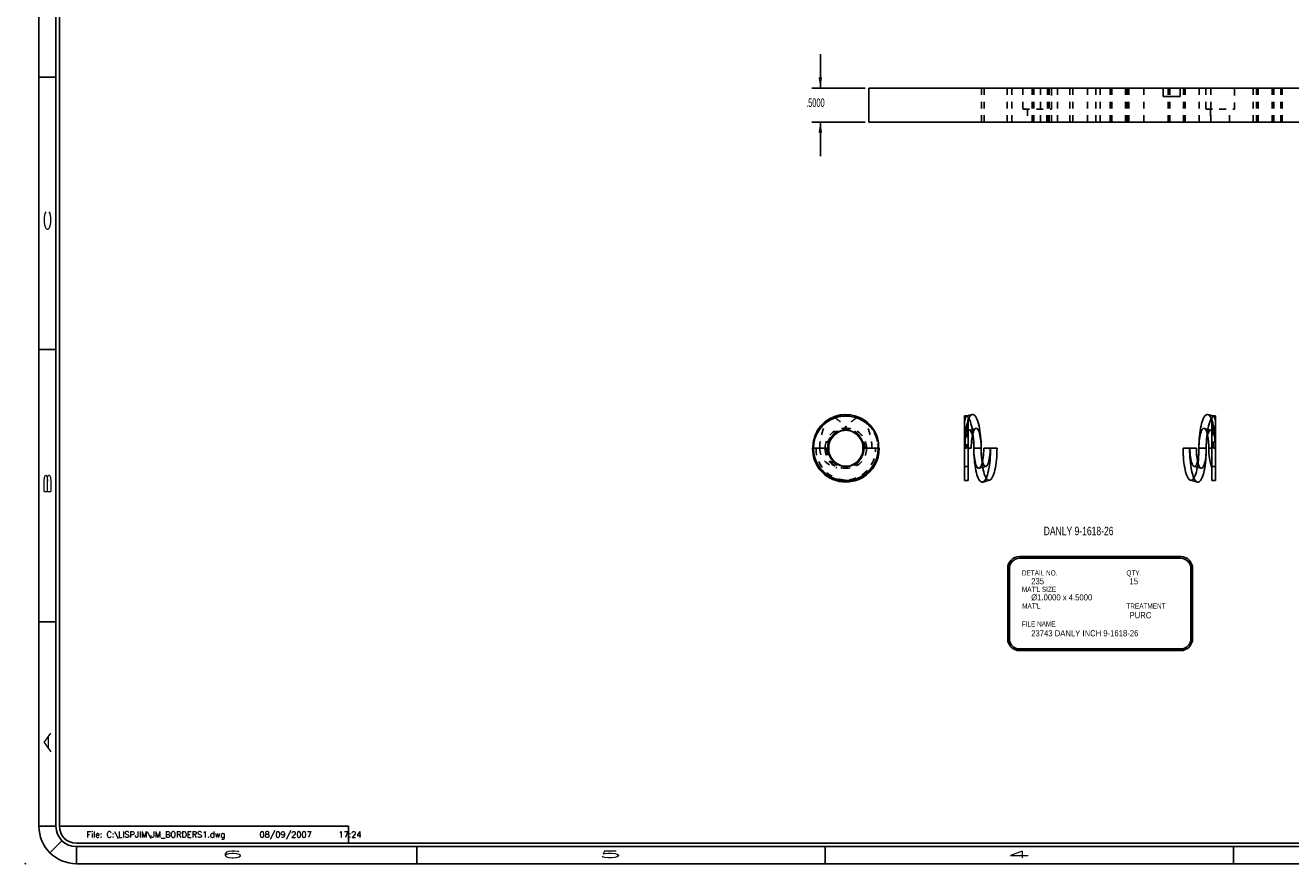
# Model space of a CAD drawing. Header units: inches. Extents: x 1802 to 2468, y -208 to -72.
# Tile 417 of 595: x 2194 to 2213, y -158 to -145. Entities that reach past the tile are written whole.
import ezdxf

# ---------------------------------------------------------------- set-up
doc = ezdxf.new("R2010")
doc.units = ezdxf.units.IN
doc.header["$LTSCALE"] = 0.5
doc.header["$MEASUREMENT"] = 0
doc.linetypes.add('HIDDEN', pattern=[0.225, 0.15, -0.075])
for name, color, linetype in [('SID-M-D', 42, 'Continuous'), ('SID-M-H', 4, 'HIDDEN'), ('SID-M-M', 233, 'Continuous'), ('SID-M-S', 105, 'Continuous')]:
    doc.layers.add(name, color=color, linetype=linetype)
doc.styles.add('DM_AUTO_PLOT_UPDATE', font='ROMANS.SHX')
doc.styles.add('R', font='ROMAND.SHX')
doc.styles.add('SLDTEXTSTYLE0', font='TXT', dxfattribs={"width": 0.595745})

# ---------------------------------------------------------------- blocks, each defined once
blk = doc.blocks.new('*U9')
at = {"layer": 'SID-M-D'}
blk.add_point((-34.75, -0.55), dxfattribs=at)
at = {"layer": 'SID-M-S'}
for p, q in [((-34.55, 22), (-34.55, 0)), ((-34.3, 22), (-34.3, 0)), ((-34.25, 22), (-34.25, 0)), ((-34.55, 11), (-34.3, 11)), ((-34.55, 7), (-34.3, 7)), ((-34.55, 3), (-34.3, 3)), ((-34.3, 0), (-34.55, 0)), ((-34.25, 0), (-30, 0)), ((-30, 0), (-30, -0.25)), ((-34.212, -0.212), (-34.389, -0.389)), ((-34, -0.25), (0, -0.25)), ((-34, -0.3), (0, -0.3)), ((-34, -0.3), (-34, -0.55)), ((-29, -0.3), (-29, -0.55)), ((-23, -0.3), (-23, -0.55)), ((-17, -0.3), (-17, -0.55)), ((-34, -0.55), (0, -0.55))]:
    blk.add_line(p, q, dxfattribs=at)
for radius in [0.55, 0.3, 0.25]:
    blk.add_arc((-34, 0), radius, 180, 270, dxfattribs=at)
at = {"layer": 'SID-M-D', "style": 'R', "width": 4}
for s, p in [('C', (-34.374, 8.715)), ('B', (-34.374, 4.846)), ('A', (-34.374, 1.074))]:
    blk.add_text(s, height=0.1, rotation=90, dxfattribs=at).set_placement(p)
for s, p in [('6', (-31.882, -0.464)), ('5', (-26.327, -0.464)), ('4', (-20.327, -0.464))]:
    blk.add_text(s, height=0.1, dxfattribs=at).set_placement(p)

msp = doc.modelspace()

# ---------------------------------------------------------------- linework, layer by layer
at = {"layer": 'SID-M-D'}
for p, q in [((2205.83772, -146.25627), (2205.83772, -145.75627)), ((2206.49779, -146.25627), (2205.71272, -146.25627)), ((2206.49779, -146.75627), (2205.71272, -146.75627)), ((2205.83772, -146.75627), (2205.83772, -147.25627))]:
    msp.add_line(p, q, dxfattribs=at)
for points in [[(2205.83772, -146.25627), (2205.86372, -146.10027), (2205.81172, -146.10027)], [(2205.83772, -146.75627), (2205.81172, -146.91227), (2205.86372, -146.91227)]]:
    msp.add_solid(points, dxfattribs=at)
at = {"layer": 'SID-M-H'}
for p, q in [((2208.20399, -146.25627), (2208.20399, -146.75627)), ((2208.24479, -146.25627), (2208.24479, -146.75627)), ((2208.58399, -146.75627), (2208.58399, -146.25627)), ((2208.65079, -146.75627), (2208.65079, -146.25627)), ((2208.81179, -146.25627), (2208.81179, -146.56627)), ((2208.94779, -146.25627), (2208.94779, -146.75627)), ((2208.97229, -146.25627), (2208.97229, -146.75627)), ((2209.07434, -146.25627), (2209.07434, -146.75627)), ((2209.17329, -146.75627), (2209.17329, -146.25627)), ((2209.19779, -146.75627), (2209.19779, -146.25627)), ((2209.23229, -146.25627), (2209.23229, -146.75627)), ((2209.23379, -146.56627), (2209.23379, -146.25627)), ((2209.32434, -146.25627), (2209.32434, -146.75627)), ((2209.50399, -146.25627), (2209.50399, -146.75627)), ((2209.54479, -146.25627), (2209.54479, -146.75627)), ((2209.76329, -146.75627), (2209.76329, -146.25627)), ((2209.88399, -146.75627), (2209.88399, -146.25627)), ((2209.95079, -146.75627), (2209.95079, -146.25627)), ((2210.09779, -146.25627), (2210.09779, -146.75627)), ((2210.12124, -146.75627), (2210.12124, -146.25627)), ((2210.12229, -146.25627), (2210.12229, -146.75627)), ((2210.32329, -146.75627), (2210.32329, -146.25627)), ((2210.34779, -146.75627), (2210.34779, -146.25627)), ((2210.37124, -146.75627), (2210.37124, -146.25627)), ((2210.59154, -146.25627), (2210.59154, -146.75627)), ((2210.94779, -146.25627), (2210.94779, -146.75627)), ((2210.97229, -146.25627), (2210.97229, -146.75627)), ((2211.17329, -146.75627), (2211.17329, -146.25627)), ((2211.19779, -146.75627), (2211.19779, -146.25627)), ((2211.40404, -146.75627), (2211.40404, -146.25627)), ((2211.49929, -146.25627), (2211.49929, -146.56627)), ((2211.57434, -146.25627), (2211.57434, -146.75627)), ((2211.92129, -146.56627), (2211.92129, -146.25627)), ((2212.19479, -146.25627), (2212.19479, -146.75627)), ((2212.24779, -146.25627), (2212.24779, -146.75627)), ((2212.27229, -146.25627), (2212.27229, -146.75627)), ((2212.47329, -146.75627), (2212.47329, -146.25627)), ((2212.49779, -146.75627), (2212.49779, -146.25627)), ((2212.60079, -146.75627), (2212.60079, -146.25627)), ((2212.62124, -146.75627), (2212.62124, -146.25627)), ((2208.81179, -146.56627), (2209.23379, -146.56627)), ((2208.88229, -146.56627), (2208.88229, -146.75627)), ((2209.16329, -146.75627), (2209.16329, -146.56627)), ((2211.49929, -146.56627), (2211.92129, -146.56627)), ((2211.56979, -146.56627), (2211.56979, -146.75627)), ((2211.85079, -146.75627), (2211.85079, -146.56627)), ((2207.99144, -151.07168), (2207.99042, -151.07168)), ((2208.0116, -151.09867), (2208.0116, -151.1642)), ((2208.0116, -151.09867), (2208.02218, -151.11464)), ((2208.02218, -151.11464), (2208.03233, -151.13467)), ((2208.03233, -151.13467), (2208.04194, -151.15858)), ((2211.5315, -151.05101), (2211.53061, -151.05076)), ((2211.54265, -151.05636), (2211.5315, -151.05101)), ((2211.55363, -151.0658), (2211.54265, -151.05636)), ((2211.56435, -151.07924), (2211.55363, -151.0658)), ((2211.57472, -151.09657), (2211.56435, -151.07924)), ((2211.58466, -151.11766), (2211.57472, -151.09657)), ((2211.59408, -151.14231), (2211.58466, -151.11766)), ((2211.6108, -151.07195), (2211.60978, -151.07168)), ((2206.48717, -151.15939), (2206.47715, -151.15247)), ((2206.50666, -151.174), (2206.48717, -151.15939)), ((2208.0116, -151.28168), (2207.9576, -151.28168)), ((2208.0116, -151.28686), (2208.01997, -151.28124)), ((2208.01997, -151.28124), (2208.02844, -151.28)), ((2208.12323, -151.2538), (2208.02228, -151.28046)), ((2208.02844, -151.28), (2208.03689, -151.28317)), ((2208.03689, -151.28317), (2208.04516, -151.29068)), ((2208.04194, -151.15858), (2208.05094, -151.18614)), ((2208.04516, -151.29068), (2208.05313, -151.30242)), ((2208.05094, -151.18614), (2208.05924, -151.2171)), ((2208.05313, -151.30242), (2208.06066, -151.31818)), ((2208.05924, -151.2171), (2208.06675, -151.25116)), ((2208.06066, -151.31818), (2208.06763, -151.33772)), ((2208.06675, -151.25116), (2208.07341, -151.28801)), ((2208.07341, -151.28801), (2208.07916, -151.32729)), ((2211.43097, -151.30513), (2211.42407, -151.32698)), ((2211.43848, -151.28679), (2211.43097, -151.30513)), ((2211.44648, -151.27224), (2211.43848, -151.28679)), ((2211.45485, -151.2617), (2211.44648, -151.27224)), ((2211.46348, -151.25531), (2211.45485, -151.2617)), ((2211.47223, -151.25317), (2211.46348, -151.25531)), ((2211.48099, -151.25531), (2211.47223, -151.25317)), ((2211.57793, -151.28046), (2211.47697, -151.2538)), ((2211.48961, -151.2617), (2211.48099, -151.25531)), ((2211.49799, -151.27224), (2211.48961, -151.2617)), ((2211.50599, -151.28679), (2211.49799, -151.27224)), ((2211.51349, -151.30513), (2211.50599, -151.28679)), ((2211.5204, -151.32698), (2211.51349, -151.30513)), ((2211.6426, -151.28168), (2211.5886, -151.28168)), ((2211.6029, -151.17034), (2211.59408, -151.14231)), ((2211.61106, -151.2015), (2211.6029, -151.17034)), ((2211.61848, -151.23554), (2211.61106, -151.2015)), ((2211.6251, -151.27216), (2211.61848, -151.23554)), ((2211.63087, -151.31108), (2211.6251, -151.27216)), ((2211.63573, -151.35195), (2211.63087, -151.31108)), ((2208.06763, -151.33772), (2208.07275, -151.35599)), ((2208.07916, -151.32729), (2208.08394, -151.36863)), ((2208.08394, -151.36863), (2208.0877, -151.41166)), ((2208.0877, -151.41166), (2208.09041, -151.45595)), ((2208.09041, -151.45595), (2208.09205, -151.5011)), ((2208.09205, -151.5011), (2208.0926, -151.54668)), ((2211.40171, -151.47644), (2211.40013, -151.5113)), ((2211.40432, -151.4426), (2211.40171, -151.47644)), ((2211.40792, -151.41028), (2211.40432, -151.4426)), ((2211.41246, -151.37995), (2211.40792, -151.41028)), ((2211.41787, -151.35205), (2211.41246, -151.37995)), ((2211.42407, -151.32698), (2211.41787, -151.35205)), ((2211.5266, -151.35205), (2211.5204, -151.32698)), ((2211.52745, -151.35599), (2211.5266, -151.35205)), ((2211.63965, -151.39445), (2211.63573, -151.35195)), ((2211.6426, -151.43822), (2211.63965, -151.39445)), ((2205.94715, -151.54668), (2205.73715, -151.54668)), ((2205.73715, -151.54668), (2205.94715, -151.54668)), ((2205.7759, -151.54668), (2205.73715, -151.54668)), ((2205.94715, -151.54668), (2205.7759, -151.54668)), ((2206.492, -151.54668), (2206.47715, -151.54668)), ((2206.59594, -151.54668), (2206.492, -151.54668)), ((2206.68715, -151.54668), (2206.59594, -151.54668)), ((2207.98442, -151.54668), (2207.96176, -151.54668)), ((2208.0926, -151.54668), (2208.2006, -151.54668)), ((2208.2011, -151.59007), (2208.2006, -151.54668)), ((2208.20258, -151.63308), (2208.2011, -151.59007)), ((2208.20504, -151.67537), (2208.20258, -151.63308)), ((2208.20846, -151.71655), (2208.20504, -151.67537)), ((2208.32447, -151.6752), (2208.32003, -151.70349)), ((2208.328, -151.64488), (2208.32447, -151.6752)), ((2208.33056, -151.61302), (2208.328, -151.64488)), ((2208.33212, -151.58011), (2208.33056, -151.61302)), ((2208.33264, -151.54668), (2208.33212, -151.58011)), ((2211.26164, -151.54668), (2211.26213, -151.59122)), ((2211.26213, -151.59122), (2211.26361, -151.63541)), ((2211.26361, -151.63541), (2211.26607, -151.67889)), ((2211.26607, -151.67889), (2211.26948, -151.7213)), ((2211.40013, -151.5113), (2211.3996, -151.54668)), ((2211.5076, -151.54668), (2211.3996, -151.54668)), ((2211.49474, -151.71341), (2211.49928, -151.68308)), ((2211.49928, -151.68308), (2211.50288, -151.65076)), ((2211.50288, -151.65076), (2211.50549, -151.61692)), ((2211.50549, -151.61692), (2211.50707, -151.58205)), ((2211.50707, -151.58205), (2211.5076, -151.54668)), ((2211.54486, -151.54668), (2211.5886, -151.54668)), ((2211.63964, -151.54668), (2211.61578, -151.54668)), ((2211.6426, -151.54668), (2211.63964, -151.54668)), ((2207.9576, -151.81168), (2208.0116, -151.81168)), ((2208.16997, -151.83956), (2208.27093, -151.81289)), ((2208.2128, -151.75628), (2208.20846, -151.71655)), ((2208.21803, -151.79423), (2208.2128, -151.75628)), ((2208.22411, -151.83006), (2208.21803, -151.79423)), ((2208.22454, -151.75223), (2208.22045, -151.73736)), ((2208.23097, -151.86348), (2208.22411, -151.83006)), ((2208.23124, -151.77193), (2208.22454, -151.75223)), ((2208.23857, -151.89419), (2208.23097, -151.86348)), ((2208.23851, -151.78807), (2208.23124, -151.77193)), ((2208.24622, -151.8004), (2208.23851, -151.78807)), ((2208.25425, -151.80873), (2208.24622, -151.8004)), ((2208.26247, -151.81293), (2208.25425, -151.80873)), ((2208.27076, -151.81293), (2208.26247, -151.81293)), ((2208.27899, -151.80873), (2208.27076, -151.81293)), ((2208.28702, -151.8004), (2208.27899, -151.80873)), ((2208.29473, -151.78807), (2208.28702, -151.8004)), ((2208.30199, -151.77193), (2208.29473, -151.78807)), ((2208.3087, -151.75223), (2208.30199, -151.77193)), ((2208.31474, -151.7293), (2208.3087, -151.75223)), ((2208.32003, -151.70349), (2208.31474, -151.7293)), ((2211.26948, -151.7213), (2211.27382, -151.76231)), ((2211.27382, -151.76231), (2211.27904, -151.80157)), ((2211.27904, -151.80157), (2211.28512, -151.83879)), ((2211.28512, -151.83879), (2211.292, -151.87366)), ((2211.292, -151.87366), (2211.29963, -151.90589)), ((2211.32928, -151.81289), (2211.43023, -151.83956)), ((2211.37975, -151.73736), (2211.3806, -151.74131)), ((2211.3806, -151.74131), (2211.38681, -151.76637)), ((2211.38681, -151.76637), (2211.39371, -151.78823)), ((2211.39371, -151.78823), (2211.40122, -151.80656)), ((2211.40122, -151.80656), (2211.40921, -151.82111)), ((2211.40921, -151.82111), (2211.41759, -151.83165)), ((2211.41759, -151.83165), (2211.42621, -151.83804)), ((2211.42621, -151.83804), (2211.43497, -151.84018)), ((2211.43497, -151.84018), (2211.44372, -151.83804)), ((2211.44372, -151.83804), (2211.45235, -151.83165)), ((2211.45235, -151.83165), (2211.46072, -151.82111)), ((2211.46072, -151.82111), (2211.46872, -151.80656)), ((2211.46872, -151.80656), (2211.47623, -151.78823)), ((2211.47623, -151.78823), (2211.48313, -151.76637)), ((2211.48313, -151.76637), (2211.48933, -151.74131)), ((2211.48933, -151.74131), (2211.49474, -151.71341)), ((2211.5886, -151.81168), (2211.6426, -151.81168)), ((2208.24684, -151.92194), (2208.23857, -151.89419)), ((2208.25571, -151.94649), (2208.24684, -151.92194)), ((2208.2651, -151.96763), (2208.25571, -151.94649)), ((2208.27493, -151.98517), (2208.2651, -151.96763)), ((2208.28512, -151.99897), (2208.27493, -151.98517)), ((2208.29559, -152.00892), (2208.28512, -151.99897)), ((2208.30623, -152.01492), (2208.29559, -152.00892)), ((2208.31697, -152.01693), (2208.30623, -152.01492)), ((2208.32456, -152.01592), (2208.31697, -152.01693)), ((2211.29963, -151.90589), (2211.30794, -151.93523)), ((2211.30794, -151.93523), (2211.31687, -151.96144)), ((2211.31687, -151.96144), (2211.32634, -151.98431)), ((2211.32634, -151.98431), (2211.33628, -152.00366)), ((2211.33628, -152.00366), (2211.34662, -152.01933)), ((2211.34662, -152.01933), (2211.35725, -152.03119)), ((2211.35725, -152.03119), (2211.36811, -152.03915)), ((2211.36811, -152.03915), (2211.3766, -152.04259))]:
    msp.add_line(p, q, dxfattribs=at)
for centre, radius, start, end in [((2206.19987, -151.53527), 0.48568, 9.664265, 88.551192), ((2206.22706, -151.52991), 0.45431, 43.171601, 71.661014), ((2206.19277, -151.53971), 0.28446, 358.596288, 181.403712), ((2206.23152, -151.53971), 0.28446, 358.596288, 181.403712), ((2206.2078, -151.54137), 0.26071, 77.48629, 181.165832), ((2206.21215, -151.54668), 0.265, 101.347878, 0), ((2206.21649, -151.54137), 0.26071, 358.834168, 102.51371), ((2206.21215, -151.54668), 0.265, 78.652122, 101.347878), ((2208.42217, -151.50243), 0.46372, 152.298155, 185.475869), ((2211.17804, -151.50243), 0.46372, 354.524131, 27.701845), ((2206.21215, -151.54668), 0.265, 0, 19.267908), ((2206.21215, -151.54668), 0.475, 0, 8.04174), ((2206.19277, -151.55794), 0.45576, 178.583533, 1.416467), ((2206.23152, -151.55794), 0.45576, 178.583533, 1.416467), ((2206.19277, -151.55364), 0.28446, 178.596288, 1.403712), ((2206.2281, -151.54874), 0.31971, 179.631005, 242.331835), ((2206.23152, -151.55364), 0.28446, 178.596288, 1.403712), ((2206.20789, -151.55187), 0.2608, 178.858826, 282.489052), ((2206.2164, -151.55187), 0.2608, 257.510948, 1.141174), ((2206.19783, -151.55444), 0.48937, 271.675956, 0.909053)]:
    msp.add_arc(centre, radius, start, end, dxfattribs=at)
for centre, major_axis, ratio, start_param, end_param in [((2207.99144, -151.54668), (0, 0.475), 0.1277027, 5.94441152, 6.31690733), ((2211.60876, -151.54668), (0, 0.475), 0.1277027, 5.69133841, 6.28318531), ((2206.20482, -151.54668), (-0.48233, 0), 0.96683405, 5.275983, 6.04846151), ((2206.20472, -151.54668), (-0.27243, 0), 0.96683405, 4.87727387, 6.28318531), ((2206.21957, -151.54668), (0.27243, 0), 0.96683405, 0, 1.40591144), ((2208.01826, -151.54668), (0, 0.265), 0.1277027, 0.19805783, 1.57079633), ((2211.58194, -151.54668), (0, 0.265), 0.1277027, 4.71238898, 6.08512748), ((2206.14042, -151.54668), (-0.31206, 0), 0.93180094, 0, 1.37478194), ((2206.31767, -151.54668), (0.38537, 0), 0.94105178, 3.14159265, 4.0466314)]:
    msp.add_ellipse(centre, major_axis=major_axis, ratio=ratio, start_param=start_param, end_param=end_param, dxfattribs=at)
for points, knots in [([(2206.05429, -151.09867), (2206.07348, -151.11226), (2206.09238, -151.12625), (2206.12951, -151.15526), (2206.14777, -151.1703), (2206.20102, -151.21712), (2206.23438, -151.25035), (2206.26429, -151.28686)], [0, 0, 0, 0, 0.25, 0.25, 0.5, 0.5, 1, 1, 1, 1]), ([(2206.37, -151.09867), (2206.35082, -151.11226), (2206.33191, -151.12625), (2206.29478, -151.15526), (2206.27653, -151.1703), (2206.22327, -151.21712), (2206.18991, -151.25035), (2206.16, -151.28686)], [0, 0, 0, 0, 0.25, 0.25, 0.5, 0.5, 1, 1, 1, 1]), ([(2205.82836, -151.54668), (2205.82836, -151.51398), (2205.83052, -151.48133), (2205.83915, -151.41616), (2205.84567, -151.38349), (2205.87082, -151.28805), (2205.89503, -151.22707), (2205.92515, -151.16818)], [0, 0, 0, 0, 0.25, 0.25, 0.5, 0.5, 1, 1, 1, 1]), ([(2206.49914, -151.16818), (2206.52809, -151.19013), (2206.5541, -151.21501), (2206.58877, -151.25666), (2206.59961, -151.2713), (2206.6197, -151.30202), (2206.62878, -151.31783), (2206.64505, -151.35034), (2206.65225, -151.36703), (2206.66473, -151.40132), (2206.67003, -151.41895), (2206.68285, -151.47298), (2206.68715, -151.50955), (2206.68715, -151.54668)], [0, 0, 0, 0, 0.25, 0.25, 0.375, 0.375, 0.5, 0.5, 0.625, 0.625, 0.75, 0.75, 1, 1, 1, 1]), ([(2206.59594, -151.54668), (2206.59594, -151.51398), (2206.59377, -151.48133), (2206.58515, -151.41616), (2206.57863, -151.38349), (2206.55348, -151.28805), (2206.52926, -151.22707), (2206.49914, -151.16818)], [0, 0, 0, 0, 0.25, 0.25, 0.5, 0.5, 1, 1, 1, 1]), ([(2208.0116, -151.28686), (2208.00565, -151.29135), (2207.99993, -151.29859), (2207.99167, -151.3135), (2207.98896, -151.3192), (2207.98376, -151.3318), (2207.98128, -151.33867), (2207.97656, -151.35353), (2207.97431, -151.36153), (2207.97008, -151.3787), (2207.96809, -151.3879), (2207.96268, -151.4165), (2207.95977, -151.43707), (2207.9576, -151.45923)], [0, 0, 0, 0, 0.25, 0.25, 0.375, 0.375, 0.5, 0.5, 0.625, 0.625, 0.75, 0.75, 1, 1, 1, 1]), ([(2211.5886, -151.16818), (2211.59617, -151.19013), (2211.60301, -151.21501), (2211.61218, -151.25666), (2211.61506, -151.2713), (2211.6204, -151.30202), (2211.62282, -151.31783), (2211.62716, -151.35034), (2211.62908, -151.36703), (2211.63242, -151.40132), (2211.63384, -151.41895), (2211.63729, -151.47298), (2211.63844, -151.50955), (2211.63844, -151.54668)], [0, 0, 0, 0, 0.25, 0.25, 0.375, 0.375, 0.5, 0.5, 0.625, 0.625, 0.75, 0.75, 1, 1, 1, 1]), ([(2211.5886, -151.28686), (2211.59455, -151.29135), (2211.60028, -151.29859), (2211.60853, -151.3135), (2211.61125, -151.3192), (2211.61644, -151.3318), (2211.61892, -151.33867), (2211.62365, -151.35353), (2211.62589, -151.36153), (2211.63012, -151.3787), (2211.63211, -151.3879), (2211.63752, -151.4165), (2211.64043, -151.43707), (2211.6426, -151.45923)], [0, 0, 0, 0, 0.25, 0.25, 0.375, 0.375, 0.5, 0.5, 0.625, 0.625, 0.75, 0.75, 1, 1, 1, 1])]:
    msp.add_open_spline(points, degree=3, knots=knots, dxfattribs=at)
msp.add_open_spline([(2205.95476, -151.54668), (2205.95476, -151.51728), (2205.95721, -151.48813), (2205.96199, -151.45923)], degree=3, dxfattribs=at)
at = {"layer": 'SID-M-M'}
for p, q in [((2208.76564, -153.1367), (2211.13163, -153.1367)), ((2208.76564, -153.1617), (2211.13163, -153.1617)), ((2208.59064, -153.3117), (2208.59064, -154.34222)), ((2208.61564, -153.3117), (2208.61564, -154.34222)), ((2211.28163, -153.3117), (2211.28163, -154.34222)), ((2211.30663, -153.3117), (2211.30663, -154.34222)), ((2208.76564, -154.49222), (2211.13163, -154.49222)), ((2208.76564, -154.51722), (2211.13163, -154.51722))]:
    msp.add_line(p, q, dxfattribs=at)
for centre, radius, start, end in [((2208.76564, -153.3117), 0.175, 90, 180), ((2208.76564, -153.3117), 0.15, 90, 180), ((2211.13163, -153.3117), 0.175, 0, 90), ((2211.13163, -153.3117), 0.15, 0, 90), ((2208.76564, -154.34222), 0.175, 180, 270), ((2208.76564, -154.34222), 0.15, 180, 270), ((2211.13163, -154.34222), 0.15, 270, 0), ((2211.13163, -154.34222), 0.175, 270, 0)]:
    msp.add_arc(centre, radius, start, end, dxfattribs=at)
at = {"layer": 'SID-M-S'}
for p, q in [((2206.54779, -146.25627), (2210.87279, -146.25627)), ((2206.54779, -146.25627), (2206.54779, -146.75627)), ((2210.87279, -146.38127), (2210.87279, -146.25627)), ((2211.12279, -146.25627), (2210.87279, -146.25627)), ((2211.12279, -146.38127), (2211.12279, -146.25627)), ((2211.12279, -146.25627), (2220.87279, -146.25627)), ((2210.87279, -146.38127), (2211.12279, -146.38127)), ((2206.54779, -146.75627), (2222.99779, -146.75627)), ((2207.99042, -151.07168), (2207.9576, -151.07168)), ((2207.9576, -151.15247), (2207.9576, -151.07168)), ((2208.0696, -151.05076), (2207.9894, -151.07195)), ((2208.00612, -151.14231), (2208.01554, -151.11766)), ((2208.01554, -151.11766), (2208.02548, -151.09657)), ((2208.02548, -151.09657), (2208.03585, -151.07924)), ((2208.03585, -151.07924), (2208.04657, -151.0658)), ((2208.04657, -151.0658), (2208.05755, -151.05636)), ((2208.05755, -151.05636), (2208.0687, -151.05101)), ((2208.0687, -151.05101), (2208.07992, -151.04979)), ((2208.07992, -151.04979), (2208.09112, -151.05271)), ((2208.09112, -151.05271), (2208.10221, -151.05974)), ((2208.10221, -151.05974), (2208.11309, -151.07083)), ((2208.11309, -151.07083), (2208.12368, -151.08588)), ((2208.12368, -151.08588), (2208.13389, -151.10477)), ((2208.13389, -151.10477), (2208.14362, -151.12734)), ((2208.14362, -151.12734), (2208.15281, -151.1534)), ((2211.45658, -151.12734), (2211.44739, -151.1534)), ((2211.46632, -151.10477), (2211.45658, -151.12734)), ((2211.47652, -151.08588), (2211.46632, -151.10477)), ((2211.48711, -151.07083), (2211.47652, -151.08588)), ((2211.49799, -151.05974), (2211.48711, -151.07083)), ((2211.50908, -151.05271), (2211.49799, -151.05974)), ((2211.52028, -151.04979), (2211.50908, -151.05271)), ((2211.53061, -151.05076), (2211.52028, -151.04979)), ((2211.60978, -151.07168), (2211.53061, -151.05076)), ((2211.56788, -151.13467), (2211.55826, -151.15858)), ((2211.57802, -151.11464), (2211.56788, -151.13467)), ((2211.5886, -151.09867), (2211.57802, -151.11464)), ((2211.5886, -152.02168), (2211.5886, -151.09867)), ((2211.6426, -151.07168), (2211.60876, -151.07168)), ((2211.6426, -152.02168), (2211.6426, -151.07168)), ((2207.9576, -151.43822), (2207.9576, -151.15247)), ((2207.96447, -151.35195), (2207.96933, -151.31108)), ((2207.96933, -151.31108), (2207.9751, -151.27216)), ((2207.9751, -151.27216), (2207.98172, -151.23554)), ((2207.98172, -151.23554), (2207.98914, -151.2015)), ((2207.98914, -151.2015), (2207.9973, -151.17034)), ((2207.9973, -151.17034), (2208.00612, -151.14231)), ((2208.0116, -152.02168), (2208.0116, -151.16818)), ((2208.07981, -151.32698), (2208.08671, -151.30513)), ((2208.08671, -151.30513), (2208.09422, -151.28679)), ((2208.09422, -151.28679), (2208.10221, -151.27224)), ((2208.10221, -151.27224), (2208.11059, -151.2617)), ((2208.11059, -151.2617), (2208.11921, -151.25531)), ((2208.11921, -151.25531), (2208.12797, -151.25317)), ((2208.12797, -151.25317), (2208.13672, -151.25531)), ((2208.13672, -151.25531), (2208.14535, -151.2617)), ((2208.14535, -151.2617), (2208.15372, -151.27224)), ((2208.15281, -151.1534), (2208.16137, -151.18274)), ((2208.15372, -151.27224), (2208.16172, -151.28679)), ((2208.16137, -151.18274), (2208.16923, -151.21511)), ((2208.16172, -151.28679), (2208.16923, -151.30513)), ((2208.16923, -151.21511), (2208.17633, -151.25025)), ((2208.16923, -151.30513), (2208.17613, -151.32698)), ((2208.17633, -151.25025), (2208.18261, -151.28785)), ((2208.18261, -151.28785), (2208.18801, -151.32761)), ((2211.4176, -151.28785), (2211.41219, -151.32761)), ((2211.42387, -151.25025), (2211.4176, -151.28785)), ((2211.43097, -151.21511), (2211.42387, -151.25025)), ((2211.43883, -151.18274), (2211.43097, -151.21511)), ((2211.44739, -151.1534), (2211.43883, -151.18274)), ((2211.52679, -151.28801), (2211.52104, -151.32729)), ((2211.53345, -151.25116), (2211.52679, -151.28801)), ((2211.53954, -151.31818), (2211.53257, -151.33772)), ((2211.54096, -151.2171), (2211.53345, -151.25116)), ((2211.54707, -151.30242), (2211.53954, -151.31818)), ((2211.54926, -151.18614), (2211.54096, -151.2171)), ((2211.55504, -151.29068), (2211.54707, -151.30242)), ((2211.55826, -151.15858), (2211.54926, -151.18614)), ((2211.56331, -151.28317), (2211.55504, -151.29068)), ((2211.57176, -151.28), (2211.56331, -151.28317)), ((2211.58023, -151.28124), (2211.57176, -151.28)), ((2211.5886, -151.28686), (2211.58023, -151.28124)), ((2207.9576, -151.43822), (2207.96055, -151.39445)), ((2207.96055, -151.39445), (2207.96447, -151.35195)), ((2208.05587, -151.5113), (2208.05745, -151.47644)), ((2208.05745, -151.47644), (2208.06006, -151.4426)), ((2208.06006, -151.4426), (2208.06366, -151.41028)), ((2208.06366, -151.41028), (2208.06819, -151.37995)), ((2208.06819, -151.37995), (2208.0736, -151.35205)), ((2208.0736, -151.35205), (2208.07981, -151.32698)), ((2208.17613, -151.32698), (2208.18233, -151.35205)), ((2208.18233, -151.35205), (2208.18774, -151.37995)), ((2208.18774, -151.37995), (2208.19228, -151.41028)), ((2208.18801, -151.32761), (2208.19249, -151.36919)), ((2208.19228, -151.41028), (2208.19588, -151.4426)), ((2208.19249, -151.36919), (2208.19602, -151.41225)), ((2208.19588, -151.4426), (2208.19849, -151.47644)), ((2208.19602, -151.41225), (2208.19856, -151.45643)), ((2208.19849, -151.47644), (2208.20007, -151.5113)), ((2208.19856, -151.45643), (2208.20009, -151.50137)), ((2208.20009, -151.50137), (2208.2006, -151.54668)), ((2211.40011, -151.50137), (2211.3996, -151.54668)), ((2211.40165, -151.45643), (2211.40011, -151.50137)), ((2211.40419, -151.41225), (2211.40165, -151.45643)), ((2211.40771, -151.36919), (2211.40419, -151.41225)), ((2211.41219, -151.32761), (2211.40771, -151.36919)), ((2211.50815, -151.5011), (2211.5076, -151.54668)), ((2211.50979, -151.45595), (2211.50815, -151.5011)), ((2211.50977, -151.47884), (2211.50815, -151.51248)), ((2211.51245, -151.44632), (2211.50977, -151.47884)), ((2211.5125, -151.41166), (2211.50979, -151.45595)), ((2211.51614, -151.41546), (2211.51245, -151.44632)), ((2211.51626, -151.36863), (2211.5125, -151.41166)), ((2211.52078, -151.38677), (2211.51614, -151.41546)), ((2211.52104, -151.32729), (2211.51626, -151.36863)), ((2211.52628, -151.36071), (2211.52078, -151.38677)), ((2211.53257, -151.33772), (2211.52628, -151.36071)), ((2205.73715, -151.54668), (2205.72411, -151.54668)), ((2205.96018, -151.54668), (2205.94715, -151.54668)), ((2206.46411, -151.54668), (2206.46954, -151.54668)), ((2206.47715, -151.54668), (2206.46954, -151.54668)), ((2206.69476, -151.54668), (2206.68715, -151.54668)), ((2206.70018, -151.54668), (2206.69476, -151.54668)), ((2207.9576, -151.54668), (2207.96176, -151.54668)), ((2207.9576, -152.02168), (2207.9576, -151.54668)), ((2208.0116, -151.54668), (2208.05534, -151.54668)), ((2208.05534, -151.54668), (2208.05587, -151.5113)), ((2208.2006, -151.54668), (2208.0926, -151.54668)), ((2208.0931, -151.59122), (2208.0926, -151.54668)), ((2208.09313, -151.58205), (2208.0926, -151.54668)), ((2208.09458, -151.63541), (2208.0931, -151.59122)), ((2208.09471, -151.61692), (2208.09313, -151.58205)), ((2208.09703, -151.67889), (2208.09458, -151.63541)), ((2208.09732, -151.65076), (2208.09471, -151.61692)), ((2208.10044, -151.7213), (2208.09703, -151.67889)), ((2208.10092, -151.68308), (2208.09732, -151.65076)), ((2208.10546, -151.71341), (2208.10092, -151.68308)), ((2208.20007, -151.5113), (2208.2006, -151.54668)), ((2208.22954, -151.68308), (2208.22501, -151.71341)), ((2208.23314, -151.65076), (2208.22954, -151.68308)), ((2208.23575, -151.61692), (2208.23314, -151.65076)), ((2208.23733, -151.58205), (2208.23575, -151.61692)), ((2208.23786, -151.54668), (2208.23733, -151.58205)), ((2208.33857, -151.54668), (2208.23786, -151.54668)), ((2208.33413, -151.67889), (2208.33072, -151.7213)), ((2208.33659, -151.63541), (2208.33413, -151.67889)), ((2208.33807, -151.59122), (2208.33659, -151.63541)), ((2208.33857, -151.54668), (2208.33807, -151.59122)), ((2208.43334, -151.54668), (2208.33857, -151.54668)), ((2208.4289, -151.67537), (2208.42548, -151.71655)), ((2208.43136, -151.63308), (2208.4289, -151.67537)), ((2208.43284, -151.59007), (2208.43136, -151.63308)), ((2208.43334, -151.54668), (2208.43284, -151.59007)), ((2211.26757, -151.54668), (2211.16686, -151.54668)), ((2211.16686, -151.54668), (2211.16736, -151.59007)), ((2211.16736, -151.59007), (2211.16885, -151.63308)), ((2211.16885, -151.63308), (2211.17131, -151.67537)), ((2211.17131, -151.67537), (2211.17472, -151.71655)), ((2211.36234, -151.54668), (2211.26757, -151.54668)), ((2211.26757, -151.54668), (2211.26809, -151.58011)), ((2211.26809, -151.58011), (2211.26964, -151.61302)), ((2211.26964, -151.61302), (2211.2722, -151.64488)), ((2211.2722, -151.64488), (2211.27573, -151.6752)), ((2211.27573, -151.6752), (2211.28017, -151.70349)), ((2211.38699, -151.70349), (2211.39144, -151.6752)), ((2211.39144, -151.6752), (2211.39496, -151.64488)), ((2211.39174, -151.71655), (2211.39516, -151.67537)), ((2211.39496, -151.64488), (2211.39753, -151.61302)), ((2211.39516, -151.67537), (2211.39762, -151.63308)), ((2211.39753, -151.61302), (2211.39908, -151.58011)), ((2211.39762, -151.63308), (2211.3991, -151.59007)), ((2211.39908, -151.58011), (2211.3996, -151.54668)), ((2211.3991, -151.59007), (2211.3996, -151.54668)), ((2211.3996, -151.54668), (2211.5076, -151.54668)), ((2211.49976, -151.7213), (2211.50317, -151.67889)), ((2211.50317, -151.67889), (2211.50562, -151.63541)), ((2211.50562, -151.63541), (2211.50711, -151.59122)), ((2211.50711, -151.59122), (2211.5076, -151.54668)), ((2211.50815, -151.51248), (2211.5076, -151.54668)), ((2211.54486, -151.54668), (2211.5886, -151.54668)), ((2208.10478, -151.76231), (2208.10044, -151.7213)), ((2208.11001, -151.80157), (2208.10478, -151.76231)), ((2208.11087, -151.74131), (2208.10546, -151.71341)), ((2208.11609, -151.83879), (2208.11001, -151.80157)), ((2208.11707, -151.76637), (2208.11087, -151.74131)), ((2208.12297, -151.87366), (2208.11609, -151.83879)), ((2208.12397, -151.78823), (2208.11707, -151.76637)), ((2208.13059, -151.90589), (2208.12297, -151.87366)), ((2208.13148, -151.80656), (2208.12397, -151.78823)), ((2208.13948, -151.82111), (2208.13148, -151.80656)), ((2208.14785, -151.83165), (2208.13948, -151.82111)), ((2208.15648, -151.83804), (2208.14785, -151.83165)), ((2208.16523, -151.84018), (2208.15648, -151.83804)), ((2208.17399, -151.83804), (2208.16523, -151.84018)), ((2208.18261, -151.83165), (2208.17399, -151.83804)), ((2208.19099, -151.82111), (2208.18261, -151.83165)), ((2208.19899, -151.80656), (2208.19099, -151.82111)), ((2208.20649, -151.78823), (2208.19899, -151.80656)), ((2208.2134, -151.76637), (2208.20649, -151.78823)), ((2208.2196, -151.74131), (2208.2134, -151.76637)), ((2208.22501, -151.71341), (2208.2196, -151.74131)), ((2208.3082, -151.87366), (2208.30057, -151.90589)), ((2208.31508, -151.83879), (2208.3082, -151.87366)), ((2208.32116, -151.80157), (2208.31508, -151.83879)), ((2208.32639, -151.76231), (2208.32116, -151.80157)), ((2208.33072, -151.7213), (2208.32639, -151.76231)), ((2208.40297, -151.86348), (2208.39537, -151.89419)), ((2208.40983, -151.83006), (2208.40297, -151.86348)), ((2208.41591, -151.79423), (2208.40983, -151.83006)), ((2208.42114, -151.75628), (2208.41591, -151.79423)), ((2208.42548, -151.71655), (2208.42114, -151.75628)), ((2211.17472, -151.71655), (2211.17906, -151.75628)), ((2211.17906, -151.75628), (2211.18429, -151.79423)), ((2211.18429, -151.79423), (2211.19037, -151.83006)), ((2211.19037, -151.83006), (2211.19724, -151.86348)), ((2211.19724, -151.86348), (2211.20484, -151.89419)), ((2211.28017, -151.70349), (2211.28546, -151.7293)), ((2211.28546, -151.7293), (2211.2915, -151.75223)), ((2211.2915, -151.75223), (2211.29821, -151.77193)), ((2211.29821, -151.77193), (2211.30547, -151.78807)), ((2211.30547, -151.78807), (2211.31318, -151.8004)), ((2211.31318, -151.8004), (2211.32121, -151.80873)), ((2211.32121, -151.80873), (2211.32944, -151.81293)), ((2211.32944, -151.81293), (2211.33773, -151.81293)), ((2211.33773, -151.81293), (2211.34595, -151.80873)), ((2211.34595, -151.80873), (2211.35398, -151.8004)), ((2211.35398, -151.8004), (2211.36169, -151.78807)), ((2211.36163, -151.89419), (2211.36923, -151.86348)), ((2211.36169, -151.78807), (2211.36896, -151.77193)), ((2211.36896, -151.77193), (2211.37566, -151.75223)), ((2211.36923, -151.86348), (2211.3761, -151.83006)), ((2211.37566, -151.75223), (2211.38171, -151.7293)), ((2211.3761, -151.83006), (2211.38217, -151.79423)), ((2211.38171, -151.7293), (2211.38699, -151.70349)), ((2211.38217, -151.79423), (2211.3874, -151.75628)), ((2211.3874, -151.75628), (2211.39174, -151.71655)), ((2211.46961, -151.90589), (2211.47723, -151.87366)), ((2211.47723, -151.87366), (2211.48411, -151.83879)), ((2211.48411, -151.83879), (2211.49019, -151.80157)), ((2211.49019, -151.80157), (2211.49542, -151.76231)), ((2211.49542, -151.76231), (2211.49976, -151.7213)), ((2207.9576, -152.02168), (2208.0116, -152.02168)), ((2208.13891, -151.93523), (2208.13059, -151.90589)), ((2208.14783, -151.96144), (2208.13891, -151.93523)), ((2208.15731, -151.98431), (2208.14783, -151.96144)), ((2208.16725, -152.00366), (2208.15731, -151.98431)), ((2208.17758, -152.01933), (2208.16725, -152.00366)), ((2208.18822, -152.03119), (2208.17758, -152.01933)), ((2208.19907, -152.03915), (2208.18822, -152.03119)), ((2208.21007, -152.04315), (2208.19907, -152.03915)), ((2208.2211, -152.04315), (2208.21007, -152.04315)), ((2208.23209, -152.03915), (2208.2211, -152.04315)), ((2208.22361, -152.04259), (2208.32456, -152.01592)), ((2208.24295, -152.03119), (2208.23209, -152.03915)), ((2208.25359, -152.01933), (2208.24295, -152.03119)), ((2208.26392, -152.00366), (2208.25359, -152.01933)), ((2208.27386, -151.98431), (2208.26392, -152.00366)), ((2208.28333, -151.96144), (2208.27386, -151.98431)), ((2208.29226, -151.93523), (2208.28333, -151.96144)), ((2208.30057, -151.90589), (2208.29226, -151.93523)), ((2208.32771, -152.01492), (2208.32456, -152.01592)), ((2208.33835, -152.00892), (2208.32771, -152.01492)), ((2208.34882, -151.99897), (2208.33835, -152.00892)), ((2208.35901, -151.98517), (2208.34882, -151.99897)), ((2208.36884, -151.96763), (2208.35901, -151.98517)), ((2208.37823, -151.94649), (2208.36884, -151.96763)), ((2208.3871, -151.92194), (2208.37823, -151.94649)), ((2208.39537, -151.89419), (2208.3871, -151.92194)), ((2211.20484, -151.89419), (2211.2131, -151.92194)), ((2211.2131, -151.92194), (2211.22197, -151.94649)), ((2211.22197, -151.94649), (2211.23136, -151.96763)), ((2211.23136, -151.96763), (2211.2412, -151.98517)), ((2211.2412, -151.98517), (2211.25139, -151.99897)), ((2211.25139, -151.99897), (2211.26185, -152.00892)), ((2211.26185, -152.00892), (2211.2725, -152.01492)), ((2211.2725, -152.01492), (2211.28323, -152.01693)), ((2211.27564, -152.01592), (2211.3766, -152.04259)), ((2211.28323, -152.01693), (2211.29397, -152.01492)), ((2211.29397, -152.01492), (2211.30462, -152.00892)), ((2211.30462, -152.00892), (2211.31508, -151.99897)), ((2211.31508, -151.99897), (2211.32527, -151.98517)), ((2211.32527, -151.98517), (2211.3351, -151.96763)), ((2211.3351, -151.96763), (2211.34449, -151.94649)), ((2211.34449, -151.94649), (2211.35336, -151.92194)), ((2211.35336, -151.92194), (2211.36163, -151.89419)), ((2211.3766, -152.04259), (2211.3791, -152.04315)), ((2211.3791, -152.04315), (2211.39014, -152.04315)), ((2211.39014, -152.04315), (2211.40113, -152.03915)), ((2211.40113, -152.03915), (2211.41198, -152.03119)), ((2211.41198, -152.03119), (2211.42262, -152.01933)), ((2211.42262, -152.01933), (2211.43295, -152.00366)), ((2211.43295, -152.00366), (2211.4429, -151.98431)), ((2211.4429, -151.98431), (2211.45237, -151.96144)), ((2211.45237, -151.96144), (2211.4613, -151.93523)), ((2211.4613, -151.93523), (2211.46961, -151.90589)), ((2211.5886, -152.02168), (2211.6426, -152.02168))]:
    msp.add_line(p, q, dxfattribs=at)
for centre, radius, start, end in [((2206.2106, -151.53423), 0.48449, 89.816875, 168.569655), ((2206.21746, -151.53277), 0.48051, 11.347631, 181.6589), ((2206.20615, -151.54243), 0.46902, 108.891677, 180.518631), ((2206.21215, -151.54668), 0.475, 56.089671, 0), ((2206.21215, -151.54668), 0.265, 19.267908, 0), ((2206.22526, -151.54379), 0.26509, 104.249639, 180.62391), ((2206.19904, -151.54379), 0.26509, 359.37609, 75.750361), ((2207.27351, -151.53556), 0.81917, 359.222143, 12.662075), ((2210.59589, -151.53721), 0.94902, 359.428712, 11.008582), ((2206.21308, -151.55458), 0.48903, 179.074009, 269.891267), ((2206.21866, -151.55875), 0.48167, 178.564029, 1.435971), ((2206.22475, -151.54995), 0.26459, 179.291015, 255.835436), ((2206.19954, -151.54995), 0.26459, 284.164564, 0.708985), ((2209.0228, -151.55747), 0.82227, 179.247569, 192.636648), ((2212.31131, -151.55614), 0.94902, 179.428712, 191.008582), ((2212.29083, -151.57824), 0.74664, 177.577117, 199.859702)]:
    msp.add_arc(centre, radius, start, end, dxfattribs=at)
for centre, major_axis, ratio, start_param, end_param in [((2207.99144, -151.54668), (0, 0.475), 0.1277027, 0.03372202, 0.5918469), ((2211.60876, -151.54668), (0, 0.475), 0.1277027, 0, 0.33877379), ((2206.21947, -151.54668), (0.48233, 0), 0.96683405, 0.2347238, 1.00720231)]:
    msp.add_ellipse(centre, major_axis=major_axis, ratio=ratio, start_param=start_param, end_param=end_param, dxfattribs=at)
msp.add_open_spline([(2208.0116, -151.16818), (2208.00404, -151.19013), (2207.99719, -151.21501), (2207.98802, -151.25666), (2207.98514, -151.2713), (2207.9798, -151.30202), (2207.97739, -151.31783), (2207.97304, -151.35034), (2207.97112, -151.36703), (2207.96778, -151.40132), (2207.96636, -151.41895), (2207.96292, -151.47298), (2207.96176, -151.50955), (2207.96176, -151.54668)], degree=3, knots=[0, 0, 0, 0, 0.25, 0.25, 0.375, 0.375, 0.5, 0.5, 0.625, 0.625, 0.75, 0.75, 1, 1, 1, 1], dxfattribs=at)
for points in [[(2205.73572, -151.43822), (2205.73161, -151.47427), (2205.72954, -151.51042), (2205.72954, -151.54668)], [(2206.4623, -151.45923), (2206.4671, -151.48822), (2206.46954, -151.51741), (2206.46954, -151.54668)], [(2206.69476, -151.54668), (2206.69476, -151.51041), (2206.69268, -151.47426), (2206.68858, -151.43822)], [(2207.9576, -151.54668), (2207.9576, -151.51041), (2207.9576, -151.47426), (2207.9576, -151.43822)]]:
    msp.add_open_spline(points, degree=3, dxfattribs=at)

# ---------------------------------------------------------------- block references
at = {"layer": 'SID-M-D'}
msp.add_blockref('*U9', (2228.90783, -157.09685), dxfattribs=at)

# ---------------------------------------------------------------- texts
at = {"layer": 'SID-M-D', "style": 'SLDTEXTSTYLE0', "width": 0.75}
for s, height, p in [('DANLY 9-1618-26', 0.125, (2209.12003, -152.82305)), ('DETAIL NO.', 0.075, (2208.79852, -153.41449)), ('QTY.', 0.075, (2210.33476, -153.41449)), ('235', 0.09, (2208.93546, -153.54377)), ('15', 0.09, (2210.38049, -153.54377)), ("MAT'L SIZE", 0.075, (2208.79852, -153.6546)), ('Ø1.0000 x 4.5000', 0.09, (2208.93546, -153.78058)), ("MAT'L", 0.075, (2208.80315, -153.90077)), ('TREATMENT', 0.075, (2210.33476, -153.90077)), ('FILE NAME', 0.075, (2208.79723, -154.1649)), ('PURC', 0.09, (2210.38049, -154.04289)), ('23743 DANLY INCH 9-1618-26', 0.09, (2208.93546, -154.30792))]:
    msp.add_text(s, height=height, dxfattribs=at).set_placement(p)
at = {"layer": 'SID-M-D', "insert": (2205.62991, -146.4081), "char_height": 0.125, "attachment_point": 1, "style": 'SLDTEXTSTYLE0'}
msp.add_mtext('.5000', dxfattribs=at)
at = {"layer": 'SID-M-S', "style": 'DM_AUTO_PLOT_UPDATE'}
msp.add_text('File: C:\\LISPJIM\\JM_BORDERS1.dwg     08/09/2007     17:24', height=0.0876843, dxfattribs=at).set_placement((2195.05785, -157.26305))

doc.saveas('drawing.dxf')
